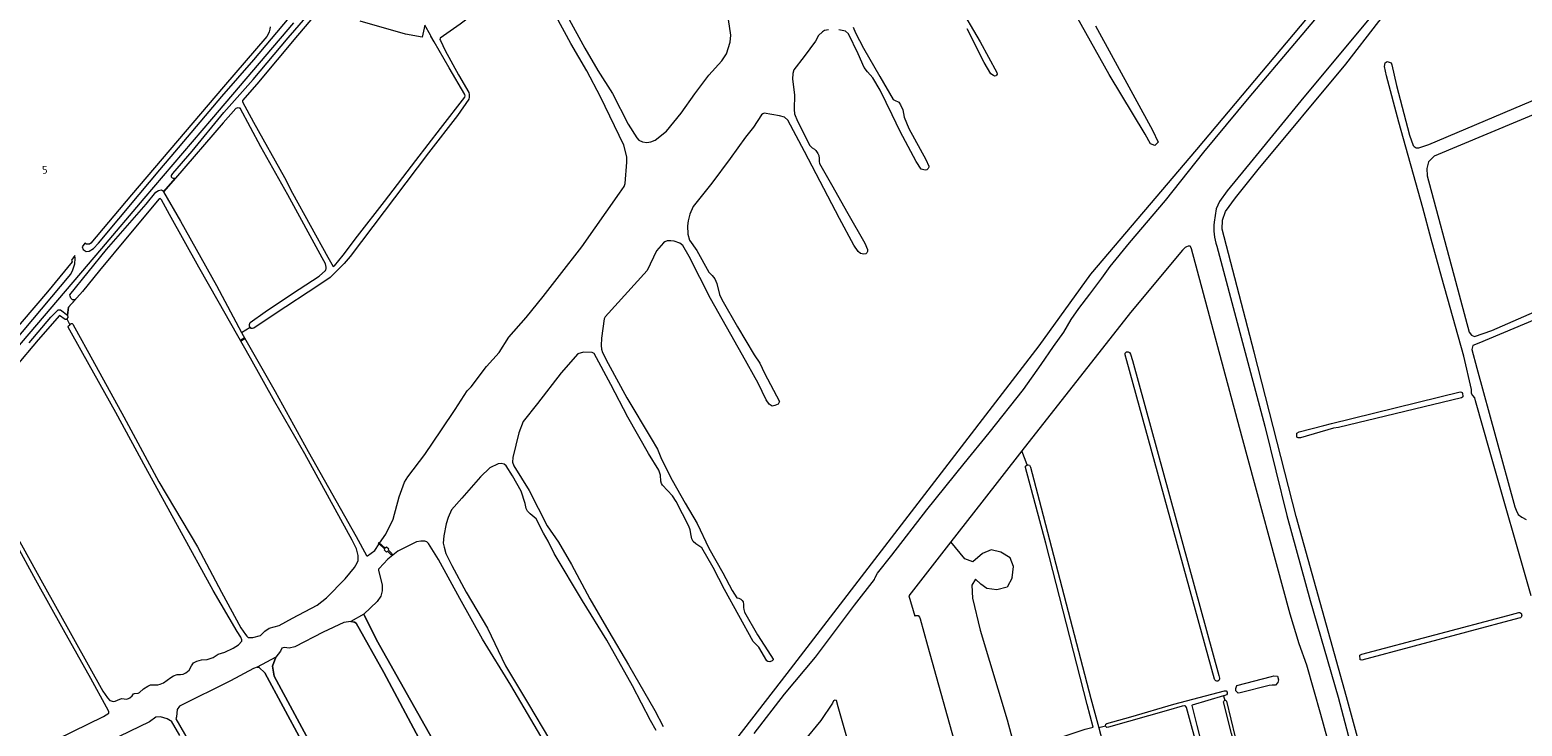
# Model space of a CAD drawing. Header units: metres. Extents: x 209813 to 223847, y 571801 to 587119.
# Tile 580 of 656: x 218071 to 218843, y 579156 to 579517. Entities that reach past the tile are written whole.
import ezdxf
from ezdxf.enums import TextEntityAlignment as Align

# ---------------------------------------------------------------- set-up
doc = ezdxf.new("R2010")
doc.units = ezdxf.units.M
for name, color, linetype, lineweight in [('B-RO-GR-GRAS-GV', 8, 'Continuous', 0), ('B-RO-KW-KUNSTWERK_STUW-GV', 8, 'Continuous', 0), ('B-RO-OG-BEBOUWING-T18', 8, 'Continuous', 0), ('B-RO-OG-WATER_GREPPEL-GV', 8, 'Continuous', 0), ('B-RO-OG-WEG-GV', 8, 'Continuous', 0)]:
    doc.layers.add(name, color=color, linetype=linetype, lineweight=lineweight)
doc.styles.add('NLCS-ISO-M200-T18', font='txt', dxfattribs={"height": 0.36})

msp = doc.modelspace()

# ---------------------------------------------------------------- linework, layer by layer
at = {"layer": 'B-RO-GR-GRAS-GV', "flags": 128}
for points in [[(218892.391, 579715.759), (218803.524, 579608.905), (218734.778, 579526.436), (218674.717, 579454.998), (218619.949, 579390.439), (218593.226, 579353.398), (218462.822, 579183.782), (218433.334, 579145.642)], [(218870.246, 579649.006), (218832.715, 579604.102), (218798.801, 579564.018), (218766.79, 579525.806), (218730.352, 579482.003), (218704.167, 579449.959), (218690.627, 579433.62), (218686.637, 579428.071), (218685.032, 579424.212), (218683.91, 579417.383)], [(218772.611, 579097.599), (218752.37, 579171.577), (218726.415, 579265.001), (218704.587, 579350.091), (218687.997, 579413.75), (218688.235, 579418.354), (218689.743, 579422.799), (218694.903, 579429.943), (218706.73, 579444.706), (218752.132, 579499.158), (218769.198, 579521.224), (218843.969, 579609.013)], [(218323.064, 579542.734), (218323.167, 579542.528), (218323.223, 579542.22), (218323.17, 579541.676), (218317.832, 579538.002), (218310.741, 579532.221), (218297.154, 579522.401), (218293.735, 579519.783), (218283.345, 579512.59)], [(218445.912, 579152.704), (218461.63, 579173.018), (218477.514, 579192.12), (218497.796, 579219.067), (218508.068, 579232.321), (218508.389, 579233.103), (218509.666, 579235.637), (218517.044, 579244.981), (218535.287, 579268.396), (218554.506, 579292.344), (218567.494, 579308.283), (218585.326, 579330.688), (218594.341, 579343.623), (218600.846, 579353.036), (218606.205, 579360.392), (218609.9, 579366.993), (218613.854, 579372.582), (218619.555, 579380.125), (218625.751, 579388.407), (218630.142, 579394.335), (218640.075, 579406.657), (218658.715, 579428.606), (218678.628, 579453.607), (218702.112, 579481.823), (218725.623, 579509.874), (218752.983, 579542.323)], [(218622.51, 579518.956), (218652.023, 579464.938), (218655.012, 579458.711), (218653.16, 579457.123), (218651.043, 579457.851), (218648.182, 579462.906), (218629.621, 579493.73), (218603.047, 579541.513)], [(218223.338, 579530.29), (218209.448, 579513.963), (218188.384, 579488.797), (218180.972, 579480.287), (218180.971, 579479.593), (218186.645, 579469.058), (218202.81, 579440.527), (218206.968, 579432.341), (218225.15, 579399.215), (218227.865, 579394.373), (218228.03, 579394.373), (218228.56, 579394.701), (218233.076, 579400.211), (218240.591, 579410.173), (218254.597, 579428.054), (218270.67, 579449.347), (218283.433, 579465.878), (218296.086, 579482.153), (218296.327, 579482.689), (218296.162, 579483.486)], [(218551.214, 579530.429), (218562.778, 579510.685), (218571.417, 579494.827), (218571.582, 579494.031), (218571.348, 579493.451), (218570.932, 579493.07), (218570.263, 579492.996), (218569.683, 579493.266), (218568.304, 579494.095), (218564.832, 579500.026), (218556.098, 579517.368)], [(218278.401, 579514.084), (218275.41, 579519.359), (218274.091, 579513.153), (218265.38, 579514.754), (218241.837, 579521.43)], [(218379.101, 579437.295), (218379.989, 579448.487), (218379.918, 579451.153), (218378.446, 579457.272), (218366.237, 579482.247), (218359.257, 579495.676), (218351.036, 579509.927), (218343.416, 579523.828)], [(218349.137, 579524.204), (218358.23, 579507.496), (218364.922, 579495.943), (218372.592, 579483.957), (218380.688, 579468.17), (218385.069, 579461.029), (218386.194, 579459.837), (218387.971, 579458.99), (218390.235, 579458.67), (218392.407, 579459.001), (218394.65, 579459.785), (218400.487, 579464.416), (218408.105, 579473.723), (218415.087, 579483.844), (218422.451, 579493.403), (218429.096, 579500.807), (218431.532, 579504.452), (218433.491, 579510.505), (218433.699, 579514.199), (218432.629, 579522.326)], [(218497.052, 579518.383), (218498.363, 579515.308), (218502.51, 579507.514), (218510.947, 579492.815), (218517.857, 579480.936), (218518.419, 579480.539), (218520.685, 579479.494), (218521.593, 579478.157), (218522.795, 579475.534), (218523.51, 579471.734), (218525.987, 579465.783), (218534.681, 579449.87), (218536.337, 579446.271), (218536.32, 579445.819), (218535.833, 579445.184), (218535.146, 579444.494), (218534.55, 579444.257), (218533.644, 579444.364), (218532.303, 579444.795), (218529.777, 579448.682), (218521.446, 579464.233), (218517.224, 579473.004), (218511.073, 579485.663), (218507.346, 579492.082), (218504.441, 579495.207), (218502.842, 579497.448), (218499.729, 579504.574), (218494.652, 579514.883), (218493.11, 579516.291), (218489.722, 579517.007)], [(218283.439, 579511.367), (218285.848, 579506.17), (218292.766, 579493.718), (218298.225, 579484.434), (218298.409, 579483.401), (218298.413, 579482.005), (218298.197, 579481.099), (218292.213, 579472.517), (218277.348, 579453.304), (218236.699, 579399.551), (218233.701, 579395.92), (218226.362, 579388.713), (218220.57, 579384.72), (218197.857, 579369.916), (218186.874, 579362.532), (218186.217, 579362.35), (218185.559, 579362.387), (218185.085, 579362.79), (218184.972, 579362.954)], [(218296.162, 579483.486), (218287.918, 579497.258), (218280.236, 579510.724), (218278.472, 579513.661)], [(218484.326, 579517.012), (218482.227, 579516.536), (218481.161, 579515.809), (218479.083, 579514.012), (218477.623, 579511.111), (218471.704, 579503.039), (218466.452, 579496.291), (218465.841, 579494.28), (218465.703, 579491.364), (218466.683, 579483.237), (218466.593, 579475.705), (218466.761, 579473.388), (218468.346, 579469.625), (218474.605, 579457.075), (218475.857, 579455.811), (218477.036, 579455.198), (218477.834, 579454.475), (218478.834, 579452.885), (218479.271, 579451.799), (218479.419, 579450.369), (218479.423, 579448.758), (218479.643, 579447.763), (218485.916, 579436.842), (218494.282, 579421.798), (218503.101, 579406.447), (218504.449, 579403.228), (218504.451, 579402.25), (218504.218, 579401.471), (218503.621, 579400.962), (218502.553, 579400.815), (218500.941, 579401.209), (218499.671, 579402.202), (218497.4, 579405.474), (218490.069, 579419.216), (218471.878, 579454.008), (218463.293, 579470.21), (218461.479, 579471.636), (218458.924, 579472.481), (218450.99, 579473.765), (218450.375, 579473.474), (218449.688, 579472.929), (218445.503, 579466.528), (218441.279, 579461.285), (218433.43, 579450.257), (218423.919, 579437.523), (218414.225, 579425.549), (218412.479, 579421.489), (218411.727, 579417.975), (218411.407, 579415.421), (218411.563, 579411.203), (218412.403, 579408.036), (218416.092, 579402.65), (218422.456, 579391.476), (218424.162, 579389.76), (218425.543, 579388.043), (218426.454, 579385.583), (218427.826, 579379.846), (218429.118, 579377.242), (218437.264, 579363.121), (218445.882, 579348.657), (218448.789, 579344.428), (218451.174, 579339.146), (218459.013, 579324.572), (218458.268, 579323.112), (218456.468, 579322.424), (218455.09, 579322.136), (218453.566, 579323.201), (218452.004, 579325.334), (218447.873, 579333.996), (218439.852, 579348.588), (218423.322, 579377.916), (218412.152, 579399.653), (218408.861, 579405.33), (218407.446, 579406.431), (218404.456, 579407.601), (218402.717, 579407.723), (218400.798, 579407.628), (218399.604, 579407.1), (218398.954, 579406.609), (218395.361, 579402.509), (218390.515, 579392.393), (218368.647, 579368.349), (218368.233, 579367.244), (218366.773, 579357.3), (218366.728, 579353.516), (218366.895, 579351.633), (218367.389, 579349.806), (218370.299, 579344.127), (218379.885, 579326.352), (218392.592, 579305.29), (218395.829, 579299.848), (218397.887, 579294.584), (218403.372, 579283.855), (218410.129, 579271.8), (218416.328, 579261.332), (218422.407, 579248.654), (218429.717, 579235.889), (218434.447, 579226.666), (218436.882, 579222.906), (218437.842, 579222.709), (218439.002, 579222.151), (218439.619, 579221.573), (218440.146, 579220.832), (218440.367, 579219.402), (218440.371, 579217.881), (218440.464, 579216.777), (218440.884, 579215.42), (218447.588, 579203.769), (218454.446, 579193.056), (218455.718, 579191.103), (218455.737, 579190.705), (218455.159, 579190.197), (218454.02, 579189.743), (218452.99, 579189.885), (218452.391, 579190.318), (218448.249, 579197.353), (218445.341, 579200.296), (218430.465, 579227.201), (218424.553, 579238.594), (218418.824, 579248.683), (218417.79, 579249.477), (218415.723, 579250.758), (218414.344, 579252.112), (218413.635, 579253.396), (218413.16, 579255.169), (218412.808, 579258.066), (218411.971, 579259.91), (218405.403, 579272.822), (218403.622, 579275.66), (218398.43, 579281.134), (218397.848, 579282.146), (218397.556, 579283.341), (218397.367, 579286.382), (218396.51, 579288.951), (218391.184, 579297.665), (218380.419, 579316.379), (218371.687, 579333.359), (218363.065, 579349.435), (218361.941, 579349.83), (218357.523, 579350.109), (218354.556, 579349.16), (218346.033, 579339.435), (218333.651, 579323.543), (218326.287, 579314.146), (218323.984, 579308.347), (218320.864, 579295.484), (218320.762, 579293.057), (218321.418, 579291.285), (218329.452, 579278.376), (218338.658, 579260.184), (218344.546, 579251.616), (218351.28, 579240.128), (218360.794, 579222.369), (218370.655, 579205.376), (218380.845, 579188.183), (218394.406, 579164.595), (218398.78, 579156.281)], [(218848.056, 579223.89), (218826.773, 579298.103), (218819.184, 579324.831), (218818.789, 579326.406), (218817.813, 579327.64), (218817.237, 579328.235), (218817.092, 579328.747), (218817.077, 579330.681), (218813.088, 579347.997), (218801.717, 579388.501), (218796.304, 579408.611), (218791.97, 579424.82), (218779.557, 579469.188), (218773.084, 579493.143), (218772.101, 579497.999), (218772.418, 579499.904), (218773.496, 579500.493), (218775.474, 579499.785), (218775.815, 579498.864), (218778.27, 579488.15), (218785.058, 579462.474), (218786.903, 579457.028), (218787.431, 579456.465), (218788.466, 579455.855), (218789.86, 579455.914), (218794.996, 579457.562), (218931.535, 579515.297)], [(218897.301, 579493.068), (218797.815, 579451.498), (218794.905, 579448.588), (218793.978, 579445.148), (218794.243, 579441.312), (218808.795, 579386.808), (218815.972, 579360.337), (218817.07, 579358.789), (218818.723, 579358.141), (218827.686, 579361.328), (218870.655, 579380.166)], [(218224.339, 579394.127), (218223.894, 579395.81), (218222.191, 579398.816), (218204.466, 579431.576), (218190.489, 579456.369), (218179.761, 579476.304), (218179.323, 579476.45), (218178.665, 579476.561), (218177.568, 579476.215), (218170.943, 579468.8), (218146.329, 579440.22), (218140.146, 579432.982), (218148.906, 579417.889), (218167.552, 579384.585), (218180.536, 579360.302), (218184.972, 579362.954), (218184.72, 579363.32), (218184.575, 579363.941), (218184.612, 579364.452), (218185.015, 579365.365), (218192.726, 579371.017), (218206.888, 579380.389), (218220.705, 579389.409)], [(218180.536, 579360.302), (218181.399, 579358.688), (218198.002, 579329.645), (218214.933, 579298.572), (218239.769, 579254.548), (218245.237, 579244.755), (218245.401, 579244.609), (218245.785, 579244.608), (218249.476, 579247.325), (218251.804, 579250.799), (218251.355, 579251.212), (218251.588, 579251.474), (218252.006, 579251.1), (218255.127, 579255.756), (218259.006, 579263.567), (218262.159, 579275.105), (218264.943, 579282.753), (218266.644, 579285.472), (218275.421, 579297.095), (218284.071, 579309.868), (218291.039, 579320.434), (218297.219, 579330.099), (218299.303, 579332.178), (218307.294, 579342.652), (218313.82, 579349.967), (218318.869, 579357.851), (218327.9, 579367.994), (218336.658, 579378.941), (218345.05, 579389.67), (218356.661, 579404.595), (218376.083, 579432.44), (218378.478, 579435.816), (218379.101, 579437.295)], [(218790.774, 578975.096), (218739.104, 579162.415), (218731.874, 579188.073), (218727.95, 579199.111), (218723.27, 579214.473), (218698.287, 579306.604), (218672.268, 579403.504), (218671.929, 579404.427), (218671.737, 579404.755), (218671.563, 579404.854), (218671.146, 579404.93), (218670.461, 579404.917), (218669.599, 579404.657), (218668.931, 579404.197), (218667.569, 579402.835), (218640.703, 579370.562), (218628.075, 579354.527), (218602.687, 579322.341), (218584.413, 579298.98)], [(218685.271, 579405.006), (218697.281, 579360.179), (218710.117, 579311.689), (218721.559, 579265.54), (218733.63, 579221.504), (218748.063, 579171.473), (218758.526, 579132.138), (218769.804, 579087.571), (218774.365, 579071.021), (218788.173, 579020.421), (218796.041, 578991.074), (218800.172, 578975.226), (218801.978, 578969.407), (218804.361, 578970.519)], [(218220.705, 579389.409), (218223.976, 579392.363)], [(218862.509, 579372.193), (218820.921, 579354.706), (218817.894, 579353.504), (218817.321, 579351.366), (218819.862, 579341.769), (218839.585, 579270.015), (218840.224, 579268.173), (218841.301, 579266.043), (218843.224, 579264.668), (218845.364, 579263.465)], [(218056.689, 579268.373), (218077.543, 579230.553), (218108.736, 579174.486), (218111.106, 579171.05), (218112.365, 579169.716), (218113.077, 579169.478), (218114.081, 579169.239), (218115.195, 579169.329), (218117.606, 579170.459), (218118.629, 579170.75), (218120.893, 579170.383), (218122.007, 579170.71), (218122.72, 579171.166), (218123.835, 579172.06), (218124.639, 579173.209), (218125.114, 579173.373), (218126.995, 579173.554), (218127.653, 579173.882), (218129.846, 579175.778), (218132.002, 579177.201), (218133.354, 579177.893), (218137.116, 579177.871), (218138.358, 579178.217), (218140.148, 579178.945), (218143.858, 579181.626), (218145.283, 579182.464), (218147.238, 579183.138), (218148.991, 579183.172), (218150.288, 579183.354), (218151.694, 579184.101), (218153.339, 579185.469), (218154.547, 579187.695), (218155.644, 579189.228), (218157.453, 579190.048), (218159.736, 579190.776), (218162.676, 579190.992), (218165.763, 579192.011), (218168.394, 579193.652), (218171.847, 579194.799), (218176.103, 579196.767), (218178.99, 579198.48), (218180.691, 579200.432), (218180.728, 579201.126), (218180.072, 579202.478), (218178.231, 579205.365), (218165.907, 579226.698), (218130.972, 579290.147), (218115.533, 579318.772), (218098.344, 579349.321), (218090.782, 579362.956), (218090.761, 579363.39), (218090.904, 579363.717), (218091.564, 579364.2)], [(218090.165, 579367.253), (218089.762, 579366.928), (218089.177, 579366.891), (218086.342, 579368.957), (218075.23, 579356.355), (218063.386, 579342.345)], [(218579.317, 579233.207), (218576.804, 579228.444), (218571.512, 579226.989), (218566.353, 579227.782), (218563.178, 579230.032), (218560.399, 579232.545), (218558.547, 579229.502), (218558.812, 579222.755), (218562.781, 579206.087), (218576.804, 579159.785), (218581.295, 579142.895), (218617.252, 579154.798), (218621.373, 579155.843), (218618.199, 579167.663), (218596.786, 579251.147), (218586.283, 579290.262), (218586.283, 579291.086), (218587.077, 579291.647), (218584.413, 579298.98), (218563.626, 579272.405), (218547.643, 579251.826)], [(218395.071, 579154.222), (218392.246, 579159.393), (218382.952, 579177.261), (218369.555, 579200.959), (218356.958, 579221.295), (218342.375, 579245.871), (218339.295, 579252.137), (218336.725, 579256.395), (218333.062, 579263.703), (218329.942, 579266.372), (218328.592, 579267.67), (218327.918, 579269.095), (218327.318, 579271.725), (218325.207, 579278.027), (218320.705, 579286.103), (218317.514, 579291.201), (218316.42, 579292.024), (218314.904, 579292.427), (218313.425, 579292.209), (218309.095, 579290.223), (218304.197, 579285.444), (218294.562, 579274.516), (218289.278, 579268.459), (218287.503, 579264.389), (218286.404, 579261.103), (218285.247, 579254.987), (218284.933, 579251.226), (218285.351, 579249.034), (218286.333, 579245.856), (218289.322, 579239.607), (218296.739, 579225.758), (218307.75, 579207.085), (218317.152, 579187.628), (218329.074, 579167.785), (218339.92, 579149.604)], [(218587.077, 579291.647), (218587.668, 579291.746), (218588.403, 579291.5), (218588.856, 579290.448), (218593.31, 579273.477), (218620.13, 579170.823), (218624.205, 579155.496)], [(218335.356, 579151.216), (218319.881, 579177.673), (218305.279, 579201.536), (218293.431, 579222.53), (218282.386, 579242.755), (218277.3, 579250.96), (218276.351, 579251.801), (218275.347, 579252.149), (218273.284, 579252.169), (218271.056, 579251.788), (218261.5, 579246.995), (218256.255, 579242.819), (218251.831, 579238.112), (218251.484, 579237.656), (218251.465, 579237.2), (218253.338, 579229.382), (218253.299, 579226.461), (218252.693, 579223.686), (218250.645, 579220.894), (218243.791, 579214.437), (218250.432, 579201.18), (218268.001, 579169.853), (218288.427, 579133.552)], [(218579.317, 579233.207), (218580.111, 579239.027), (218578.391, 579243.525), (218573.496, 579246.568), (218568.602, 579247.759), (218563.971, 579245.907), (218558.944, 579241.541), (218554.843, 579242.996), (218547.643, 579251.826), (218525.914, 579223.849), (218528.958, 579213.428), (218529.369, 579213.783), (218530.673, 579213.783), (218531.42, 579212.861), (218531.716, 579212.062), (218535.529, 579198.233), (218553.838, 579132.809), (218556.825, 579133.645), (218557.261, 579134.939), (218581.295, 579142.895)], [(218272.339, 579150.295), (218254.168, 579184.278), (218239.878, 579209.73), (218239.02, 579210.315), (218237.012, 579210.554), (218233.524, 579210.047), (218222.806, 579205.157), (218208.104, 579197.516), (218205.127, 579196.876), (218202.734, 579197.094), (218201.401, 579196.747), (218200.652, 579195.34), (218198.224, 579192.142), (218196.508, 579187.429), (218197.425, 579182.332), (218250.889, 579083.021)], [(218211.525, 579148.808), (218192.582, 579184.012), (218189.659, 579186.751), (218188.581, 579187.061), (218186.736, 579186.257), (218174.829, 579179.951), (218148.475, 579166.79), (218147.142, 579165.018), (218146.833, 579161.309), (218146.596, 579160.25), (218164.515, 579129.247)], [(218627.69, 579156.463), (218627.833, 579157.397), (218628.465, 579157.758), (218640.889, 579161.296), (218663.09, 579167.774), (218685.939, 579173.817), (218689.312, 579174.723), (218690.18, 579174.647), (218690.692, 579173.963), (218690.646, 579173.175), (218690.251, 579172.648), (218689.522, 579172.283), (218688.796, 579172.073), (218689.386, 579169.727)], [(218688.796, 579172.073), (218672.546, 579167.38), (218672.38, 579167.107), (218675.015, 579156.703), (218700.318, 579056.71), (218714.25, 579004.19), (218714.737, 579004.33), (218715.111, 579003.03), (218714.597, 579002.882), (218725.25, 578962.721), (218731.579, 578941.316), (218732.325, 578939.42), (218734.091, 578936.58), (218740.963, 578927.93), (218743.799, 578925.263), (218745.673, 578923.851), (218753.076, 578925.637), (218752.325, 578928.736)], [(218517.56, 579067.545), (218489.303, 579166.446), (218488.518, 579169.747), (218487.623, 579169.887), (218486.829, 579169.49), (218486.432, 579168.379), (218480.413, 579159.303), (218462.791, 579138.03)], [(218752.325, 578928.736), (218747.657, 578946.3), (218738.735, 578979.391), (218729.189, 579015.283), (218709.666, 579088.036), (218700.882, 579122.426), (218692.95, 579152.681), (218688.771, 579168.958)], [(218690.273, 579169.453), (218694.81, 579150.708)], [(218148.563, 579151.673), (218144.349, 579158.952), (218143.765, 579159.226), (218142.029, 579160.23), (218138.595, 579161.233), (218136.202, 579161.05), (218132.86, 579158.729), (218106.908, 579146.153)]]:
    msp.add_lwpolyline(points, dxfattribs=at)
at = {"layer": 'B-RO-GR-GRAS-GV'}
for points in [[(218278.472, 579513.661, -0.1054012), (218278.401, 579514.084)], [(218283.345, 579512.59, 0.2633027), (218283.439, 579511.367)], [(218683.91, 579417.383, 0.1136811), (218685.271, 579405.006)], [(218223.976, 579392.363, 0.1719533), (218224.339, 579394.127)]]:
    msp.add_lwpolyline(points, format="xyb", dxfattribs=at)
at = {"layer": 'B-RO-GR-GRAS-GV', "flags": 128}
for points in [[(218183.95, 579202.4), (218184.753, 579202.326), (218186.36, 579202.324), (218190.25, 579203.434), (218192.535, 579205.568), (218194.783, 579207.118), (218200.007, 579208.628), (218206.858, 579212.328), (218219.611, 579219.089), (218224.454, 579222.828), (218234.197, 579232.733), (218239.042, 579238.571), (218240.396, 579240.907), (218240.836, 579242.276), (218240.802, 579244.742), (218239.965, 579248.322), (218237.852, 579252.688), (218213.195, 579297.404), (218197.814, 579324.326), (218185.225, 579347.023), (218168.476, 579376.486), (218158.331, 579394.099), (218143.225, 579421.405), (218139.139, 579428.976), (218138.335, 579429.635), (218137.841, 579429.398), (218121.352, 579409.51), (218107.077, 579392.397), (218098.182, 579381.531), (218090.898, 579373.266), (218090.438, 579369.159), (218090.603, 579367.916), (218090.165, 579367.253), (218091.564, 579364.2), (218092.399, 579364.812), (218092.87, 579364.833), (218093.233, 579364.564), (218094.205, 579362.634), (218103.341, 579346.15), (218119.528, 579316.607), (218137.732, 579282.951), (218157.674, 579249.251), (218170.203, 579225.785), (218180.175, 579207.279), (218182.49, 579203.844), (218183.238, 579202.966)], [(218638.814, 579345.552), (218637.858, 579348.64), (218637.812, 579349.569), (218638.637, 579350.219), (218639.498, 579350.262), (218640.187, 579349.948), (218640.606, 579349.02), (218641.691, 579345.804), (218686.344, 579182.668), (218686.713, 579181.218), (218686.713, 579180.697), (218686.413, 579180.079), (218685.87, 579179.769), (218685.238, 579179.75), (218684.766, 579179.977), (218684.359, 579180.359), (218684.132, 579180.836)], [(218726.662, 579306.07), (218726.668, 579308.087), (218727.924, 579308.748), (218740.63, 579312.041), (218744.628, 579313.15), (218811.276, 579329.504), (218811.873, 579329.413), (218812.274, 579329.156), (218812.492, 579328.627), (218812.691, 579327.276), (218812.654, 579326.929), (218812.471, 579326.674), (218812.02, 579326.358), (218748.228, 579311.128), (218745.707, 579310.632), (218728.687, 579305.756), (218727.482, 579305.63)], [(218111.748, 579163.965), (218110.701, 579166.354), (218102.516, 579181.071), (218088.337, 579206.317), (218074.029, 579231.947), (218063.6, 579251.288), (218049.568, 579276.187), (218033.778, 579305.108), (218033.413, 579305.437), (218032.553, 579305.381), (218029.738, 579302.821), (218013.015, 579283.25), (217994.043, 579261.504), (217985.925, 579251.993), (217986.698, 579251.226), (217992.099, 579240.606), (218000, 579225.89), (218043.464, 579145.168), (218049.964, 579134.421), (218051.719, 579134.025), (218053.593, 579134.354), (218109.097, 579161.516), (218111.78, 579163.221)], [(218759.47, 579190.692), (218759.296, 579193.267), (218760.388, 579193.73), (218836.022, 579213.734), (218841.671, 579215.291), (218842.223, 579215.242), (218842.62, 579215.018), (218842.955, 579214.62), (218843.065, 579214.123), (218843.114, 579213.577), (218843.052, 579213.205), (218842.889, 579212.808), (218842.495, 579212.509), (218841.609, 579212.327), (218760.334, 579190.648)], [(218695.636, 579177.451), (218713.599, 579182.223), (218714.854, 579182.466), (218716.726, 579182.241), (218717.29, 579180.359), (218716.817, 579178.996), (218715.761, 579177.676), (218713.889, 579177.676), (218712.457, 579177.471), (218697.451, 579173.653), (218696.377, 579173.57), (218695.078, 579174.67), (218695.078, 579176.014)], [(218693.349, 579073.072), (218676.178, 579142.082), (218669.61, 579166.129), (218669.33, 579166.596), (218668.996, 579166.88), (218668.65, 579166.89), (218667.323, 579166.718), (218660.347, 579164.798), (218629.221, 579155.866), (218628.395, 579155.758), (218627.69, 579156.463), (218624.205, 579155.496), (218642.262, 579087.578), (218646.153, 579076.189), (218647.099, 579072.926), (218665.694, 579077.63), (218668.949, 579064.61)]]:
    msp.add_lwpolyline(points, close=True, dxfattribs=at)
at = {"layer": 'B-RO-GR-GRAS-GV'}
msp.add_arc((218689.619, 579168.909), 0.851, 39.769521, 154.698605, dxfattribs=at)
at = {"layer": 'B-RO-KW-KUNSTWERK_STUW-GV', "flags": 128}
for points in [[(218180.795, 579356.191), (218182.144, 579356.959), (218181.932, 579357.331), (218180.068, 579356.27), (218180.28, 579355.898)], [(218251.804, 579250.799), (218254.759, 579248.089), (218254.397, 579247.711), (218255.594, 579246.564), (218256.053, 579247.042), (218258.023, 579245.155), (218258.565, 579245.721), (218256.462, 579247.735), (218256.765, 579248.077), (218255.587, 579249.118), (218254.848, 579248.554), (218251.588, 579251.474), (218251.355, 579251.212)]]:
    msp.add_lwpolyline(points, close=True, dxfattribs=at)
at = {"layer": 'B-RO-OG-WATER_GREPPEL-GV', "flags": 128}
for points in [[(218303.893, 579097.124), (218304.276, 579097.434), (218304.474, 579100.122), (218302.569, 579104.765), (218288.427, 579133.552), (218268.001, 579169.853), (218250.432, 579201.18), (218243.791, 579214.437), (218237.012, 579210.554), (218239.02, 579210.315), (218239.878, 579209.73), (218254.168, 579184.278), (218272.339, 579150.295), (218288.888, 579120.55), (218299.094, 579101.201), (218300.935, 579097.821), (218301.793, 579097.254), (218303.125, 579096.979)], [(218250.558, 579080.441), (218251.484, 579081.632), (218250.889, 579083.021), (218197.425, 579182.332), (218196.508, 579187.429), (218198.224, 579192.142), (218188.581, 579187.061), (218189.659, 579186.751), (218192.582, 579184.012), (218211.525, 579148.808), (218231.261, 579113.094), (218247.582, 579081.764), (218248.706, 579080.375)]]:
    msp.add_lwpolyline(points, close=True, dxfattribs=at)
at = {"layer": 'B-RO-OG-WEG-GV', "flags": 128}
for points in [[(218070.604, 579354.945), (218081.826, 579368.187), (218085.043, 579371.516), (218085.592, 579371.955), (218086.744, 579372.01), (218090.438, 579369.159), (218090.898, 579373.266), (218094.76, 579377.55), (218093.955, 579377.13), (218093.096, 579377.149), (218092.457, 579377.625), (218092.092, 579378.028), (218091.746, 579379.033), (218091.728, 579379.691), (218110.598, 579403.251), (218131.149, 579426.736), (218136.127, 579432.836), (218137.608, 579433.767), (218138.888, 579434.076), (218139.692, 579433.764), (218140.146, 579432.982), (218146.329, 579440.22), (218145.854, 579439.91), (218145.232, 579439.892), (218144.794, 579440.185), (218144.338, 579440.734), (218144.338, 579441.465), (218144.961, 579442.47), (218154.971, 579454.084), (218171.406, 579474.137), (218186.467, 579491.157), (218204.658, 579512.798), (218223.013, 579534.019)], [(218207.339, 579520.562), (218164.913, 579470.758), (218129.972, 579429.588), (218108.094, 579403.656), (218036.673, 579320.098)], [(218099.492, 579406.465), (218098.016, 579404.632), (218098.548, 579403.269), (218100.161, 579402.146), (218101.642, 579402.359), (218103.84, 579403.796), (218106.456, 579406.492), (218127.597, 579431.671), (218138.169, 579444.376), (218145.949, 579453.585), (218170.395, 579482.348), (218186.803, 579501.418), (218205.229, 579523.198)], [(218193.649, 579513.518), (218171.138, 579487.43), (218147.364, 579459.547), (218123.526, 579431.496), (218102.455, 579406.459)]]:
    msp.add_lwpolyline(points, dxfattribs=at)
at = {"layer": 'B-RO-OG-WEG-GV'}
for points in [[(218195.288, 579518.554, -0.1280825), (218193.649, 579513.518)], [(218102.455, 579406.459, -0.3806957), (218099.492, 579406.465)]]:
    msp.add_lwpolyline(points, format="xyb", dxfattribs=at)
at = {"layer": 'B-RO-OG-WEG-GV', "flags": 128}
msp.add_lwpolyline([(218092.423, 579397.683), (218092.727, 579397.347), (218092.894, 579396.787), (218080.05, 579381.308), (218038.436, 579332.742), (218022.67, 579313.656), (218019.63, 579309.874), (218019.099, 579308.932), (218017.414, 579309.632), (218016.879, 579308.995), (218017.956, 579306.642), (218019.15, 579305.959), (218019.997, 579305.806), (218021.233, 579307.261), (218032.145, 579319.704), (218052.626, 579343.488), (218077.015, 579372.236), (218092.206, 579390.517), (218093.246, 579392.633), (218094.3, 579395.833), (218094.384, 579398.469), (218094.308, 579400.025)], close=True, dxfattribs=at)

# ---------------------------------------------------------------- texts
at = {"layer": 'B-RO-OG-BEBOUWING-T18', "style": 'NLCS-ISO-M200-T18'}
msp.add_text('5', height=4, rotation=1.4, dxfattribs=at).set_placement((218078.714, 579444.492), align=Align.MIDDLE)

doc.saveas('drawing.dxf')
